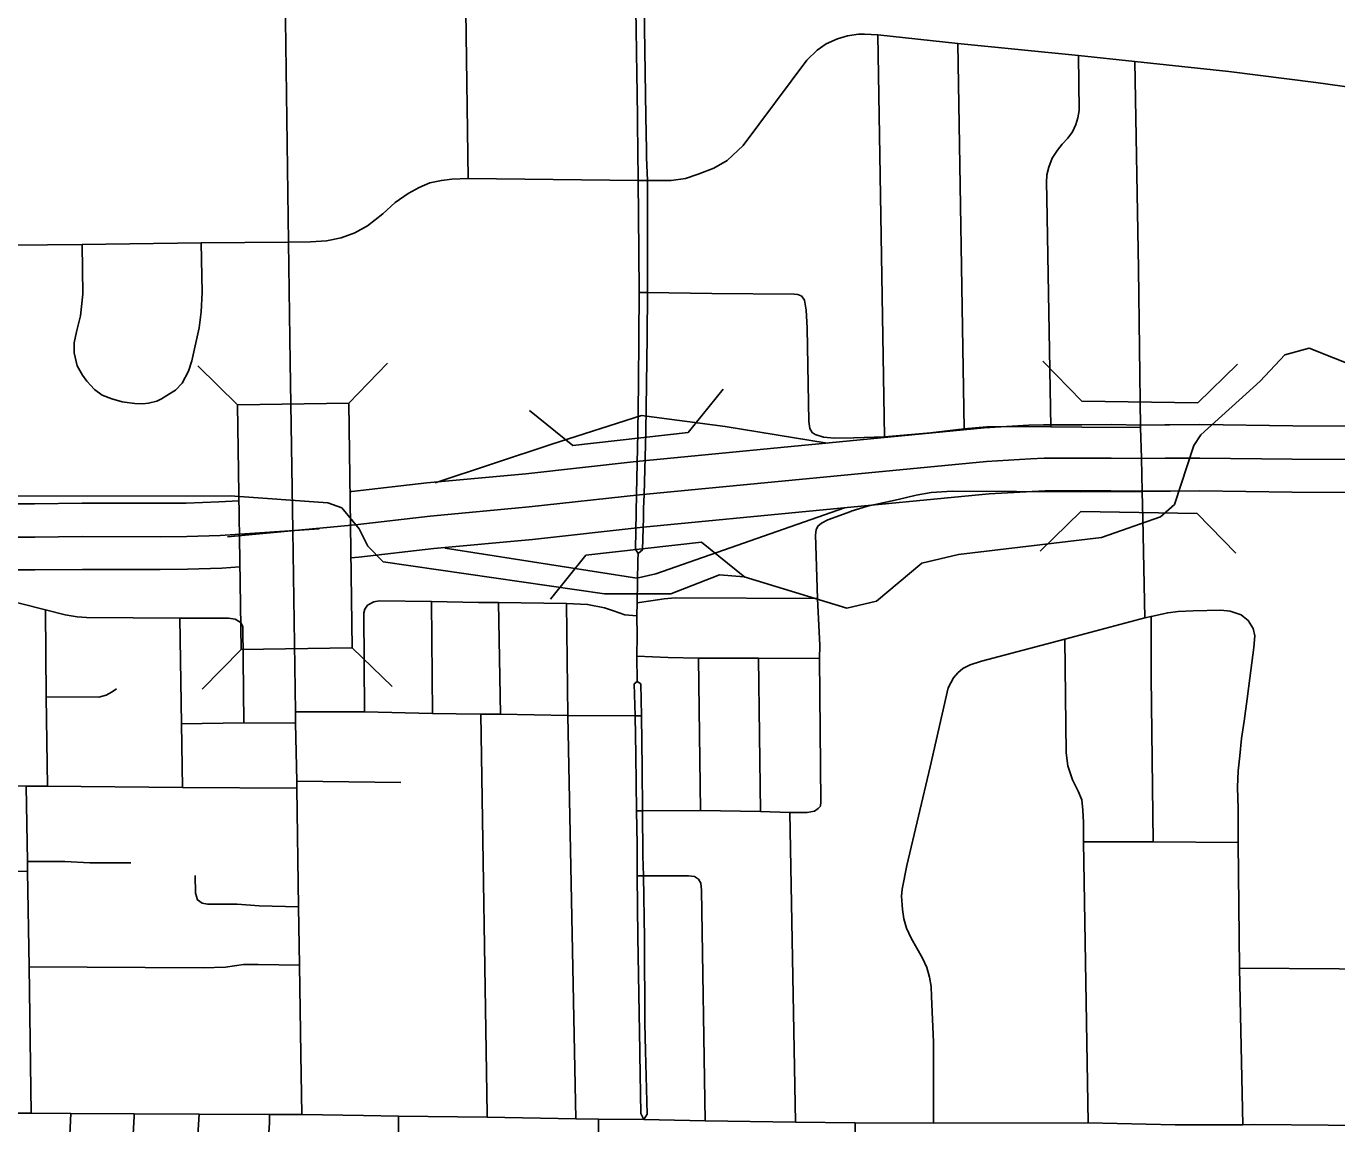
# Model space of a CAD drawing. Extents: x -1403959 to 81668, y -1400582 to 11018.
# Drawn here: x 6554.2 to 6669.1, y 8225.7 to 8321.9 of the extents above; entities that cross this region are included whole.
import ezdxf

# ---------------------------------------------------------------- set-up
doc = ezdxf.new("R2010")
doc.units = 0
for name, color, linetype in [('tdCiAirportTxt', 7, 'Continuous'), ('tdCiCityCartoShort', 7, 'Continuous'), ('tdCiCityStreetTxt', 7, 'Continuous'), ('tdCiSectNmbr', 7, 'Continuous'), ('tdCiSectTwpRng', 7, 'Continuous'), ('tdCoPriCL', 7, 'Continuous'), ('tdCoSurfBitum', 7, 'Continuous'), ('tdCoSurfEarth', 7, 'Continuous')]:
    doc.layers.add(name, color=color, linetype=linetype)

msp = doc.modelspace()

# ---------------------------------------------------------------- linework, layer by layer
at = {"layer": 'tdCiAirportTxt'}
for points in [[(6582.58, 8281.12), (6582.73, 8281.13), (6589.32, 8281.9), (6597.99, 8282.69), (6607.67, 8283.76), (6638.15, 8286.7), (6642.08, 8286.93), (6643.36, 8286.98), (6646.71, 8286.98), (6649.31, 8286.99), (6651.92, 8286.95), (6654, 8286.97), (6654.23, 8286.97), (6654.44, 8286.97), (6657.06, 8286.99), (6665.2, 8286.88), (6679.97, 8286.81)], [(6534.08, 8280.07), (6537.79, 8280.06), (6547.26, 8280.03), (6551.75, 8280.06), (6554.2, 8280.05), (6554.94, 8280.05), (6559.1, 8280.1), (6565.93, 8280.1), (6568.23, 8280.11), (6571.07, 8280.21), (6572.84, 8280.32)], [(6582.66, 8275.3), (6583.34, 8275.36), (6589.92, 8276.13), (6598.58, 8276.92), (6608.27, 8277.99), (6638.6, 8280.91), (6642.37, 8281.13), (6643.49, 8281.18), (6646.72, 8281.18), (6649.27, 8281.19), (6651.9, 8281.15), (6654.05, 8281.17), (6654.27, 8281.17), (6654.49, 8281.17), (6657.04, 8281.19), (6665.14, 8281.08), (6679.94, 8281)], [(6534.1, 8274.26), (6537.77, 8274.26), (6547.27, 8274.23), (6551.76, 8274.26), (6554.19, 8274.25), (6554.97, 8274.25), (6559.13, 8274.29), (6565.95, 8274.29), (6568.35, 8274.31), (6571.35, 8274.41), (6572.92, 8274.51)]]:
    msp.add_lwpolyline(points, dxfattribs=at)
at = {"layer": 'tdCiCityCartoShort'}
for points in [[(6679.95, 8283.87), (6665.16, 8283.95), (6657.05, 8284.06), (6654.46, 8284.04), (6654.24, 8284.04), (6654.02, 8284.04), (6651.9, 8284.02), (6649.28, 8284.06), (6646.71, 8284.05), (6643.42, 8284.05), (6642.22, 8284), (6638.37, 8283.77), (6607.96, 8280.85), (6598.28, 8279.78), (6589.61, 8278.98), (6583.03, 8278.22), (6571.83, 8277.15)], [(6579.87, 8277.85), (6571.2, 8277.28), (6568.28, 8277.18), (6565.93, 8277.16), (6559.11, 8277.17), (6554.95, 8277.12), (6554.19, 8277.12), (6551.75, 8277.13), (6547.26, 8277.1), (6537.77, 8277.13), (6511.74, 8277.15)]]:
    msp.add_lwpolyline(points, dxfattribs=at)
at = {"layer": 'tdCiCityStreetTxt'}
for p, q in [((6572.72, 8288.74), (6569.23, 8292.14)), ((6582.47, 8288.87), (6585.87, 8292.37)), ((6572.72, 8288.74), (6582.47, 8288.87)), ((6573.03, 8267.29), (6572.72, 8288.74)), ((6582.47, 8288.87), (6582.77, 8267.43)), ((6582.77, 8267.43), (6573.03, 8267.29)), ((6582.77, 8267.43), (6582.77, 8267.43)), ((6582.77, 8267.43), (6586.27, 8264.03)), ((6573.03, 8267.29), (6569.63, 8263.8))]:
    msp.add_line(p, q, dxfattribs=at)
at = {"layer": 'tdCiSectNmbr'}
for points in [[(6577.34, 8292.48), (6577.19, 8302.99), (6576.82, 8331.12), (6576.81, 8331.53)], [(6607.6, 8324.67), (6607.65, 8321.76)], [(6608.4, 8321.77), (6608.35, 8324.68)], [(6607.65, 8321.76), (6607.69, 8319.52), (6607.72, 8317.83)], [(6608.45, 8317.85), (6608.4, 8321.77)], [(6617.05, 8311.46), (6622.62, 8318.95), (6623.53, 8319.81), (6624.3, 8320.36), (6625.31, 8320.8), (6626.18, 8321.07), (6627.15, 8321.21), (6627.66, 8321.21), (6628.84, 8321.15)], [(6628.84, 8321.15), (6635.84, 8320.41), (6646.43, 8319.35), (6651.37, 8318.83), (6659.61, 8317.95), (6667.22, 8316.97), (6672.05, 8316.3), (6676.8, 8315.63), (6679.8, 8315.03), (6683.97, 8313.99), (6688.81, 8312.86), (6690.26, 8312.73), (6690.84, 8312.73)], [(6607.72, 8317.83), (6607.78, 8314.03)], [(6608.51, 8314.04), (6608.45, 8317.85)], [(6607.78, 8314.03), (6607.79, 8313.35), (6607.81, 8311.03)], [(6608.56, 8311.04), (6608.51, 8314.04)], [(6608.24, 8308.38), (6608.64, 8308.38), (6610.74, 8308.38), (6611.97, 8308.57), (6613.1, 8308.94), (6614.47, 8309.48), (6615.63, 8310.16), (6617.05, 8311.46)], [(6607.81, 8311.03), (6607.82, 8308.39), (6607.82, 8308.38)], [(6608.64, 8308.4), (6608.57, 8310.4), (6608.56, 8311.04)], [(6553.04, 8302.72), (6559.12, 8302.78), (6569.53, 8302.94), (6577.19, 8302.99), (6579.13, 8303.02), (6580.51, 8303.11), (6581.8, 8303.37), (6583.01, 8303.81), (6584.1, 8304.43), (6585.46, 8305.48), (6586.54, 8306.47), (6587.69, 8307.25), (6588.64, 8307.78), (6589.57, 8308.18), (6590.59, 8308.4), (6591.49, 8308.5), (6592.94, 8308.56), (6607.82, 8308.39), (6608.24, 8308.38)], [(6607.82, 8308.38), (6607.88, 8302.18)], [(6608.65, 8302.19), (6608.64, 8308.38), (6608.64, 8308.4)], [(6607.88, 8302.18), (6607.91, 8298.57), (6607.91, 8298.57)], [(6608.66, 8298.57), (6608.65, 8302.19)], [(6607.91, 8298.57), (6607.88, 8294.68)], [(6608.61, 8294.68), (6608.66, 8298.57), (6608.66, 8298.57)], [(6607.88, 8294.68), (6607.85, 8290.54)], [(6608.57, 8290.53), (6608.61, 8294.68)], [(6577.79, 8261.82), (6577.57, 8277.72), (6577.34, 8292.48)], [(6607.85, 8290.54), (6607.81, 8286.4)], [(6608.52, 8286.39), (6608.57, 8290.53)], [(6607.81, 8286.4), (6607.81, 8286.29), (6607.7, 8280.88)], [(6608.35, 8280.86), (6608.52, 8286.34), (6608.52, 8286.39)], [(6607.7, 8280.88), (6607.6, 8276.06), (6607.84, 8275.68)], [(6607.84, 8275.68), (6608.2, 8276), (6608.29, 8278.86), (6608.31, 8279.63), (6608.35, 8280.86)], [(6607.74, 8271.38), (6607.8, 8275.1), (6607.84, 8275.68)], [(6607.74, 8264.47), (6607.73, 8266.69), (6607.76, 8268.5), (6607.73, 8270.22), (6607.74, 8271.38)], [(6607.74, 8264.47), (6607.49, 8264.26), (6607.56, 8261.46), (6607.63, 8258.03), (6607.7, 8253.14), (6607.74, 8250.19), (6607.76, 8247.43), (6607.8, 8242.08), (6607.99, 8232.07)], [(6608.47, 8232.08), (6608.41, 8234.49), (6608.39, 8241.94), (6608.29, 8247.43), (6608.25, 8249.18), (6608.22, 8253.14), (6608.18, 8256.86), (6608.12, 8261.46), (6608.08, 8264.26), (6607.74, 8264.47)], [(6578.27, 8231.8), (6578.14, 8239.6), (6578.06, 8244.72), (6577.91, 8255.13), (6577.91, 8255.74), (6577.79, 8260.81), (6577.79, 8261.82)], [(6607.99, 8232.07), (6607.99, 8231.81), (6608.06, 8226.6), (6608.34, 8226.06)], [(6608.34, 8226.06), (6608.62, 8226.55), (6608.47, 8232.08)], [(6578.35, 8226.51), (6578.27, 8231.8)], [(6538.72, 8226.76), (6546.92, 8226.64), (6547.65, 8226.64), (6552.69, 8226.62), (6554.64, 8226.62), (6558.12, 8226.6), (6563.67, 8226.56), (6569.35, 8226.54), (6575.52, 8226.51), (6578.35, 8226.51), (6583.77, 8226.42), (6586.82, 8226.36), (6594.59, 8226.27), (6602.37, 8226.14), (6604.37, 8226.1), (6608.34, 8226.06), (6613.71, 8225.95), (6621.61, 8225.85), (6626.86, 8225.77)], [(6626.86, 8225.77), (6626.86, 8225.77), (6633.73, 8225.76), (6647.27, 8225.77), (6654.91, 8225.61), (6660.82, 8225.61), (6661.84, 8225.63), (6668.3, 8225.58), (6674.67, 8225.55), (6680.29, 8225.47), (6683.08, 8225.52), (6692.92, 8225.42), (6693.17, 8225.42), (6695.12, 8225.42), (6699.25, 8225.41), (6716.57, 8225.29)], [(6626.93, 8219.85), (6626.86, 8225.77)]]:
    msp.add_lwpolyline(points, dxfattribs=at)
at = {"layer": 'tdCiSectTwpRng'}
for points in [[(6592.94, 8308.56), (6592.73, 8323.24)], [(6629.42, 8285.91), (6628.84, 8321.15)], [(6636.41, 8286.63), (6635.84, 8320.41)], [(6643.99, 8286.8), (6643.64, 8306.84), (6643.61, 8308.23), (6643.66, 8308.88), (6643.83, 8309.55), (6644.12, 8310.36), (6644.58, 8311.05), (6644.98, 8311.58), (6645.49, 8312.09), (6645.89, 8312.66), (6646.19, 8313.3), (6646.37, 8313.88), (6646.49, 8314.52), (6646.43, 8319.35)], [(6652.25, 8270.05), (6652.05, 8278.76), (6652.01, 8281.13), (6651.95, 8284.05), (6651.86, 8286.75), (6651.68, 8300.64), (6651.37, 8318.83)], [(6562.81, 8288.97), (6562.61, 8289), (6561.7, 8289.25), (6560.86, 8289.57), (6560.19, 8290.06), (6559.51, 8290.8), (6559.15, 8291.32), (6558.68, 8292.15), (6558.41, 8293.29), (6558.41, 8294.17), (6558.61, 8295.14), (6558.97, 8296.52), (6559.18, 8298.43), (6559.12, 8302.78)], [(6562.81, 8288.97), (6563.72, 8288.84), (6564.42, 8288.82), (6564.91, 8288.87), (6565.64, 8289.06), (6566.07, 8289.26), (6566.77, 8289.68), (6567.3, 8290.02), (6567.86, 8290.63), (6568.44, 8291.67), (6568.72, 8292.57), (6569.37, 8295.47), (6569.53, 8296.89), (6569.63, 8298.56), (6569.53, 8302.94)], [(6607.91, 8298.57), (6608.25, 8298.57)], [(6608.25, 8298.57), (6608.66, 8298.57), (6614.29, 8298.5)], [(6614.29, 8298.5), (6621.51, 8298.44), (6621.84, 8298.39), (6622.13, 8298.27)], [(6623.35, 8286.12), (6623.09, 8286.29), (6622.87, 8286.64), (6622.79, 8287.26), (6622.64, 8295.47), (6622.57, 8297.02), (6622.4, 8297.91), (6622.14, 8298.27)], [(6623.35, 8286.12), (6624.07, 8285.89), (6625.05, 8285.8), (6626.73, 8285.82), (6629.42, 8285.91), (6629.42, 8285.91)], [(6629.42, 8285.91), (6633.46, 8286.28), (6636.41, 8286.63), (6638.39, 8286.79), (6639.85, 8286.83), (6643.99, 8286.8), (6646.71, 8286.76), (6651.86, 8286.75)], [(6626.49, 8279.39), (6627.94, 8279.84), (6630.62, 8280.44)], [(6630.62, 8280.44), (6632.21, 8280.8), (6633.52, 8281.05), (6635.34, 8281.16), (6646.62, 8281.11), (6651.8, 8281.13), (6652.01, 8281.13)], [(6623.55, 8271.76), (6623.39, 8277.34), (6623.43, 8277.77), (6623.58, 8278.1), (6623.91, 8278.36), (6624.45, 8278.64), (6626.47, 8279.38)], [(6626.47, 8279.38), (6626.49, 8279.39)], [(6550.57, 8271.84), (6550.87, 8271.93), (6551.38, 8271.88), (6555.88, 8270.76), (6557.63, 8270.32), (6558.67, 8270.15), (6559.49, 8270.09), (6567.67, 8270.02), (6571.94, 8270.02), (6572.51, 8269.93), (6572.96, 8269.67)], [(6583.86, 8261.82), (6583.8, 8270.5), (6583.89, 8270.82), (6584.12, 8271.17)], [(6584.12, 8271.17), (6584.66, 8271.46), (6585.13, 8271.54), (6589.71, 8271.48), (6593.84, 8271.39)], [(6589.8, 8261.68), (6589.71, 8271.48)], [(6593.84, 8271.39), (6595.59, 8271.39), (6601.55, 8271.32), (6603.4, 8271.23), (6604.88, 8270.94), (6605.67, 8270.67), (6606.68, 8270.33), (6607.73, 8270.22)], [(6595.77, 8261.61), (6595.59, 8271.39)], [(6601.68, 8261.49), (6601.55, 8271.32)], [(6607.74, 8271.38), (6608.94, 8271.54), (6610.11, 8271.72), (6611.08, 8271.81), (6623.55, 8271.76)], [(6621.61, 8225.85), (6621.12, 8253), (6622.65, 8252.99), (6623.29, 8253.11), (6623.62, 8253.34), (6623.8, 8253.55), (6623.85, 8253.91), (6623.73, 8266.48), (6623.75, 8267.63), (6623.55, 8271.76)], [(6556.06, 8255.29), (6555.95, 8263.12), (6555.88, 8270.76)], [(6567.89, 8255.19), (6567.8, 8260.76), (6567.67, 8270.02)], [(6635.48, 8264.78), (6635.86, 8265.24), (6636.3, 8265.6), (6636.94, 8265.93), (6637.93, 8266.26), (6645.24, 8268.17), (6652.25, 8270.05), (6652.78, 8270.17), (6654.25, 8270.5), (6655.15, 8270.6), (6656.46, 8270.66), (6658.89, 8270.73), (6659.71, 8270.64), (6660.69, 8270.32)], [(6652.98, 8250.41), (6652.78, 8264.84), (6652.78, 8270.17)], [(6660.82, 8225.61), (6660.54, 8239.33), (6660.43, 8250.36), (6660.41, 8253.31), (6660.35, 8255.2), (6660.43, 8256.63), (6660.56, 8257.94), (6660.72, 8259.47), (6660.94, 8261), (6661.21, 8262.96), (6661.44, 8264.77), (6661.8, 8267.46), (6661.87, 8268.47), (6661.73, 8269.12), (6661.28, 8269.81), (6660.85, 8270.18)], [(6660.69, 8270.32), (6660.85, 8270.18)], [(6572.97, 8269.66), (6572.96, 8269.67)], [(6573.27, 8260.85), (6573.19, 8269.29), (6572.97, 8269.66)], [(6647.27, 8225.77), (6646.87, 8250.41), (6646.85, 8252.12), (6646.81, 8253.18), (6646.71, 8254.11), (6646.4, 8254.87), (6645.89, 8255.86), (6645.5, 8257.08), (6645.34, 8258.21), (6645.24, 8268.17)], [(6607.73, 8266.69), (6610.45, 8266.57), (6613.11, 8266.53), (6618.37, 8266.51), (6623.73, 8266.48)], [(6613.31, 8253.17), (6613.11, 8266.53)], [(6618.55, 8253.07), (6618.37, 8266.51)], [(6633.73, 8225.76), (6633.71, 8232.84), (6633.54, 8236.87), (6633.5, 8237.73), (6633.36, 8238.56), (6633.12, 8239.41), (6632.76, 8240.23), (6631.76, 8241.97), (6631.36, 8242.85), (6631.13, 8243.67), (6630.99, 8244.47), (6630.92, 8245.65), (6630.97, 8246.27), (6631.39, 8248.34), (6633.42, 8256.99), (6635.01, 8263.93), (6635.48, 8264.78)], [(6555.95, 8263.12), (6560.58, 8263.1), (6561.22, 8263.26), (6561.74, 8263.56), (6562.11, 8263.83)], [(6577.79, 8261.82), (6583.86, 8261.82), (6589.8, 8261.68), (6591.87, 8261.65)], [(6567.8, 8260.76), (6573.27, 8260.85), (6577.79, 8260.81)], [(6591.87, 8261.65), (6594.05, 8261.61), (6595.77, 8261.61)], [(6594.59, 8226.27), (6594.59, 8226.53), (6594.05, 8261.61)], [(6595.77, 8261.61), (6601.68, 8261.49), (6607.56, 8261.46), (6607.79, 8261.46)], [(6602.37, 8226.14), (6601.68, 8261.49)], [(6607.79, 8261.46), (6608.11, 8261.46)], [(6529.16, 8255.52), (6529.58, 8255.51), (6533.82, 8255.38), (6536.48, 8255.39), (6538.38, 8255.38), (6541.42, 8255.38), (6550.58, 8255.31), (6554.21, 8255.29), (6556.06, 8255.29), (6567.89, 8255.19), (6577.91, 8255.13)], [(6554.64, 8226.62), (6554.46, 8239.46), (6554.32, 8247.81), (6554.31, 8248.7), (6554.21, 8255.29)], [(6577.91, 8255.74), (6587.03, 8255.63)], [(6607.71, 8253.14), (6607.94, 8253.14)], [(6607.94, 8253.14), (6608.22, 8253.14), (6613.31, 8253.17), (6618.55, 8253.07), (6621.12, 8253)], [(6646.87, 8250.41), (6652.98, 8250.41), (6660.43, 8250.36)], [(6554.31, 8248.7), (6557.59, 8248.7), (6559.77, 8248.57), (6563.36, 8248.56)], [(6543.98, 8247.25), (6544.49, 8247.61), (6545.11, 8247.85), (6554.32, 8247.81)], [(6569.02, 8247.45), (6569.03, 8245.92), (6569.22, 8245.33), (6569.63, 8245.05), (6570.1, 8244.95), (6572.69, 8244.95), (6574.62, 8244.79), (6578.06, 8244.72)], [(6607.99, 8247.43), (6607.76, 8247.43)], [(6613.71, 8225.95), (6613.38, 8246.17), (6613.34, 8246.79), (6613.12, 8247.14), (6612.78, 8247.37), (6612.26, 8247.43), (6608.29, 8247.43), (6607.99, 8247.43)], [(6554.46, 8239.46), (6569.72, 8239.38), (6571.66, 8239.42), (6573.24, 8239.65), (6574.54, 8239.66), (6578.14, 8239.6)], [(6660.54, 8239.33), (6678.01, 8239.23), (6679, 8239.19), (6679.53, 8238.94), (6679.75, 8238.68)], [(6563.21, 8216.85), (6561.14, 8216.9), (6560.39, 8217.01), (6559.73, 8217.29), (6558.92, 8217.84), (6558.39, 8218.4), (6557.96, 8219.32), (6557.84, 8220.15), (6557.86, 8220.94), (6558.12, 8226.6)], [(6561.37, 8207.81), (6561.81, 8208.38), (6562.25, 8209.05), (6562.63, 8209.6), (6562.9, 8210.17), (6563.12, 8210.96), (6563.26, 8211.68), (6563.27, 8212.62), (6563.21, 8216.85), (6563.31, 8220.09), (6563.65, 8226.33), (6563.67, 8226.56)], [(6568.86, 8203.12), (6569.1, 8203.97), (6569.15, 8209.55), (6568.91, 8216.29), (6569.02, 8221.03), (6569.35, 8226.54)], [(6574.95, 8199.63), (6575.16, 8200.31), (6575.23, 8202.57), (6575.35, 8207.63), (6575.3, 8210.01), (6575.11, 8214.52), (6575.04, 8217.53), (6575.18, 8220.06), (6575.29, 8221.56), (6575.35, 8223.14), (6575.52, 8225.79), (6575.52, 8226.51)], [(6587.13, 8204.72), (6587.17, 8215.51), (6587.15, 8216.32), (6587, 8216.9), (6586.88, 8217.51), (6586.86, 8218), (6586.85, 8219.14), (6586.82, 8226.36)], [(6604.31, 8199.04), (6604.27, 8204.57), (6604.35, 8214.05), (6604.35, 8214.24), (6604.35, 8218.87), (6604.38, 8219.22), (6604.37, 8226.1)]]:
    msp.add_lwpolyline(points, dxfattribs=at)
at = {"layer": 'tdCoPriCL'}
for points in [[(6590.04, 8281.9), (6600.27, 8285.28), (6608.13, 8287.78)], [(6608.13, 8287.78), (6615.46, 8286.83), (6624.4, 8285.37)], [(6607.72, 8273.53), (6609.38, 8273.9), (6625.92, 8279.69)], [(6590.93, 8276.17), (6607.72, 8273.53)]]:
    msp.add_lwpolyline(points, dxfattribs=at)
at = {"layer": 'tdCoSurfBitum'}
msp.add_lwpolyline([(6544.29, 8280.72), (6572.08, 8280.75), (6580.63, 8280.14), (6581.85, 8279.69), (6583.37, 8277.86), (6584.13, 8276.33), (6585.5, 8274.95), (6604.89, 8272.16), (6610.69, 8272.15), (6614.97, 8273.82), (6617.11, 8273.66), (6626.12, 8270.89), (6628.71, 8271.5), (6632.69, 8274.85), (6635.9, 8275.6), (6648.43, 8277.1), (6653.62, 8278.92), (6654.85, 8279.99), (6656.54, 8285.17), (6657.15, 8286.09), (6662.35, 8290.81), (6664.5, 8293.1), (6666.63, 8293.7), (6670.91, 8292.01)], dxfattribs=at)
at = {"layer": 'tdCoSurfEarth'}
for p, q in [((6646.71, 8289.04), (6643.31, 8292.54)), ((6656.87, 8288.89), (6660.37, 8292.28)), ((6612.23, 8286.29), (6615.28, 8290.09)), ((6602.12, 8285.17), (6598.32, 8288.22)), ((6646.71, 8289.04), (6656.87, 8288.89)), ((6602.12, 8285.17), (6612.23, 8286.29)), ((6646.63, 8279.37), (6643.06, 8275.9)), ((6656.82, 8279.21), (6646.63, 8279.37)), ((6656.82, 8279.21), (6660.21, 8275.71)), ((6613.38, 8276.68), (6603.25, 8275.56)), ((6613.38, 8276.68), (6617.19, 8273.63)), ((6603.25, 8275.56), (6600.14, 8271.68))]:
    msp.add_line(p, q, dxfattribs=at)

doc.saveas('drawing.dxf')
